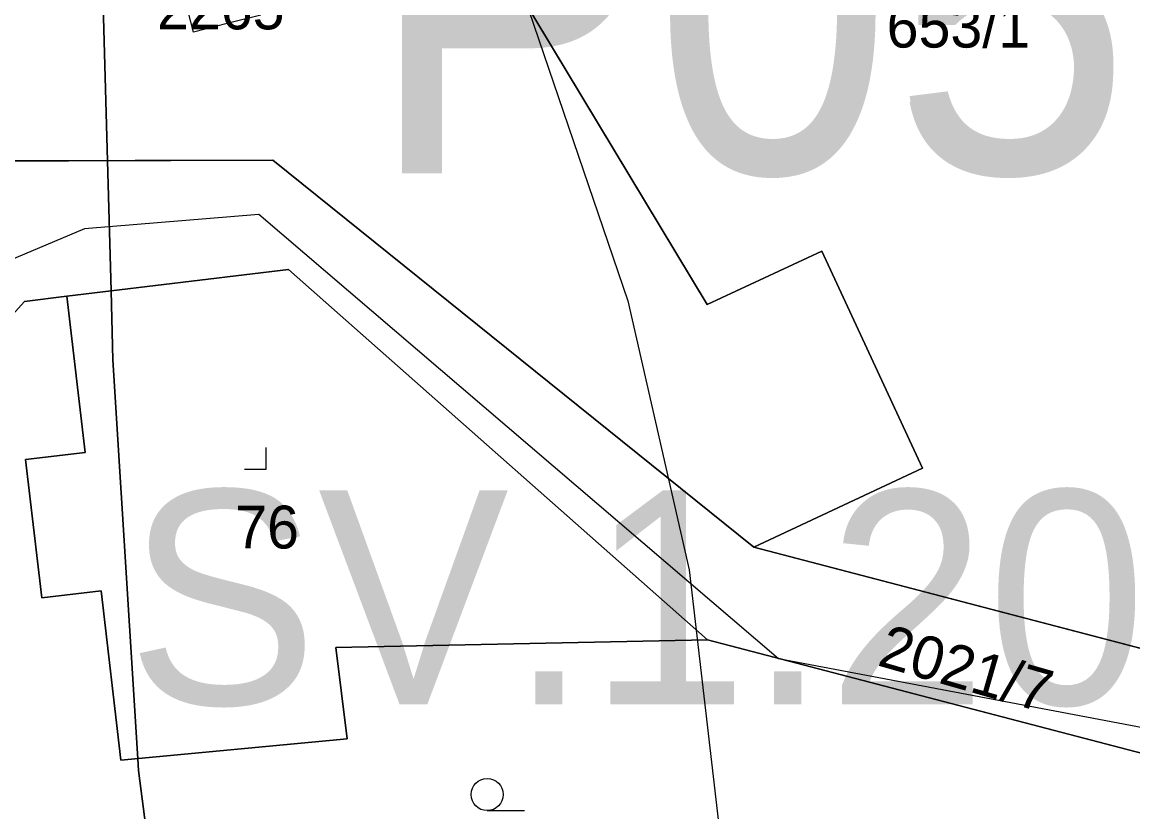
# Model space of a CAD drawing. Extents: x -706130 to -698555, y -971544 to -967260.
# Drawn here: x -704361.8 to -704310, y -969398.1 to -969361.3 of the extents above; entities that cross this region are included whole.
import ezdxf

# ---------------------------------------------------------------- set-up
doc = ezdxf.new("R2010")
doc.units = 0
for name, color, linetype in [('_Doplněk budov pro zastavěnost', 7, 'Continuous'), ('BPEJ hranice S', 7, 'Continuous'), ('BPEJ I-II trida ochrany S', 7, 'Continuous'), ('Docházková izochrona - BUS S', 7, 'Continuous'), ('Docházková izochrona - VLAK N', 7, 'Continuous'), ('KN_Hranice_parcel', 7, 'Continuous'), ('KN_Parcelni cisla', 7, 'Continuous'), ('KN_Polygon parcely', 7, 'Continuous'), ('KN_POZEMKY_13_ZASTAVENA PLOCHA', 7, 'Continuous'), ('KN_POZEMKY_14_OSTATNI PLOCHA', 7, 'Continuous'), ('KN_POZEMKY_5_ZAHRADA', 7, 'Continuous'), ('KN_POZEMKY_7_TTP', 7, 'Continuous'), ('KN_VYUZITI_13_zastavena plocha_zboreniste', 7, 'Continuous'), ('KN_VYUZITI_17_ostatni plocha_ostatni komunikace', 7, 'Continuous'), ('KN_VYUZITI_26_ostatni plocha_jina plocha', 7, 'Continuous'), ('KN_Značky kultur', 7, 'Continuous'), ('Plochy zmen_plochy prestavby popis', 7, 'Continuous'), ('Regulační kódy zastavitelne a přestavby N', 7, 'Continuous'), ('Vodovodní řady - rozváděcí S', 7, 'Continuous'), ('VÝŠKOPIS_vrstevnice zesílená', 7, 'Continuous'), ('Zábory hodnocené - plochy popis', 7, 'Continuous')]:
    doc.layers.add(name, color=color, linetype=linetype)

msp = doc.modelspace()

# ---------------------------------------------------------------- linework, layer by layer
at = {"layer": '_Doplněk budov pro zastavěnost'}
for p, q in [((-704353.83, -969361.72), (-704354.203, -969360.28)), ((-704350.69, -969360.92), (-704352.26, -969361.32)), ((-704352.26, -969361.32), (-704353.83, -969361.72))]:
    msp.add_line(p, q, dxfattribs=at)
at = {"layer": 'BPEJ hranice S'}
for points in [[(-704358.292, -969351.519), (-704357.844, -969367.721), (-704357.676, -969373.795), (-704357.586, -969377.014), (-704356.422, -969395.644), (-704356.387, -969396.199), (-704354.367, -969411.828), (-704353.391, -969419.381), (-704352.973, -969425.59), (-704352.924, -969426.324), (-704352.402, -969434.07), (-704351.932, -969441.053), (-704350.98, -969455.192), (-704350.806, -969457.763), (-704350.773, -969458.198), (-704350.173, -969465.998), (-704363.605, -969465.354)], [(-704350.173, -969465.998), (-704350.773, -969458.198), (-704350.806, -969457.763), (-704350.98, -969455.192), (-704351.932, -969441.053), (-704352.402, -969434.07), (-704352.924, -969426.324), (-704352.973, -969425.59), (-704353.391, -969419.381), (-704354.367, -969411.828), (-704356.387, -969396.199), (-704356.422, -969395.644), (-704357.586, -969377.014), (-704357.676, -969373.795), (-704357.844, -969367.721), (-704358.292, -969351.519)]]:
    msp.add_lwpolyline(points, dxfattribs=at)
at = {"layer": 'BPEJ I-II trida ochrany S'}
for p, q in [((-704340.14, -969357.35), (-704329.86, -969374.44)), ((-704329.86, -969374.44), (-704324.51, -969371.95)), ((-704324.51, -969371.95), (-704319.8, -969382.08)), ((-704361.71, -969374.3), (-704365.56, -969378.54)), ((-704359.73, -969374.04), (-704361.71, -969374.3)), ((-704358.88, -969381.35), (-704359.73, -969374.04)), ((-704361.66, -969381.67), (-704358.88, -969381.35)), ((-704360.91, -969388.13), (-704361.66, -969381.67)), ((-704319.8, -969382.08), (-704327.68, -969385.77)), ((-704327.68, -969385.77), (-704301.64, -969392.59)), ((-704358.13, -969387.81), (-704360.91, -969388.13)), ((-704357.21, -969395.72), (-704358.13, -969387.81)), ((-704329.84, -969390.1), (-704347.19, -969390.46)), ((-704347.19, -969390.46), (-704346.66, -969394.71)), ((-704303.35, -969397.02), (-704329.84, -969390.1)), ((-704346.66, -969394.71), (-704356.422, -969395.645)), ((-704356.422, -969395.645), (-704357.21, -969395.72))]:
    msp.add_line(p, q, dxfattribs=at)
at = {"layer": 'Docházková izochrona - BUS S'}
msp.add_arc((-704475.99, -969462.395), 400, 57.53029, 230.24409, dxfattribs=at)
at = {"layer": 'Docházková izochrona - VLAK N'}
msp.add_circle((-704165.451, -969778.767), 800, dxfattribs=at)
at = {"layer": 'KN_Hranice_parcel'}
msp.add_line((-704327.68, -969385.77), (-704301.64, -969392.59), dxfattribs=at)
for points in [[(-704364.43, -969367.74), (-704364.77, -969364.38), (-704367, -969356.62), (-704359.7, -969354.52), (-704360.39, -969352.12), (-704356.06, -969350.88), (-704355.4, -969353.18), (-704342.61, -969349.27), (-704340.14, -969357.35), (-704329.86, -969374.44), (-704324.51, -969371.95), (-704319.8, -969382.08), (-704327.68, -969385.77)], [(-704364.43, -969367.74), (-704350.13, -969367.7), (-704327.68, -969385.77)], [(-704329.84, -969390.1), (-704349.39, -969372.81), (-704359.73, -969374.04)], [(-704359.73, -969374.04), (-704361.71, -969374.3), (-704365.56, -969378.54), (-704370.07, -969386.56)], [(-704359.73, -969374.04), (-704358.88, -969381.35), (-704361.66, -969381.67), (-704360.91, -969388.13), (-704358.13, -969387.81), (-704357.21, -969395.72), (-704346.66, -969394.71), (-704347.19, -969390.46), (-704329.84, -969390.1)], [(-704297.74, -969396.87), (-704303.35, -969397.02), (-704329.84, -969390.1)]]:
    msp.add_lwpolyline(points, dxfattribs=at)
at = {"layer": 'KN_Polygon parcely'}
for points in [[(-704372.13, -969352.82), (-704373.18, -969349.11), (-704373.86, -969349.31), (-704371.23, -969374.06), (-704364.43, -969367.74), (-704364.77, -969364.38), (-704367, -969356.62), (-704359.7, -969354.52), (-704360.39, -969352.12), (-704356.06, -969350.88), (-704355.4, -969353.18), (-704342.61, -969349.27), (-704340.14, -969357.35), (-704329.86, -969374.44), (-704324.51, -969371.95), (-704319.8, -969382.08), (-704327.68, -969385.77), (-704301.64, -969392.59), (-704304.03, -969363.7), (-704308.41, -969329.96), (-704348.47, -969341.8), (-704347.38, -969345.09), (-704354.66, -969347.51)], [(-704364.43, -969367.74), (-704350.13, -969367.7), (-704327.68, -969385.77), (-704319.8, -969382.08), (-704324.51, -969371.95), (-704329.86, -969374.44), (-704340.14, -969357.35), (-704342.61, -969349.27), (-704355.4, -969353.18), (-704356.06, -969350.88), (-704360.39, -969352.12), (-704359.7, -969354.52), (-704367, -969356.62), (-704364.77, -969364.38)], [(-704359.73, -969374.04), (-704349.39, -969372.81), (-704329.84, -969390.1), (-704303.35, -969397.02), (-704297.74, -969396.87), (-704301.64, -969392.59), (-704327.68, -969385.77), (-704350.13, -969367.7), (-704364.43, -969367.74), (-704371.23, -969374.06), (-704370.07, -969386.56), (-704365.56, -969378.54), (-704361.71, -969374.3)], [(-704329.84, -969390.1), (-704349.39, -969372.81), (-704359.73, -969374.04), (-704358.88, -969381.35), (-704361.66, -969381.67), (-704360.91, -969388.13), (-704358.13, -969387.81), (-704357.21, -969395.72), (-704346.66, -969394.71), (-704347.19, -969390.46)]]:
    msp.add_lwpolyline(points, close=True, dxfattribs=at)
msp.add_lwpolyline([(-704368.22, -969400.7), (-704361.82, -969428.25), (-704361.35, -969430.28), (-704352.02, -969425.9), (-704358.8, -969423.7), (-704355.68, -969412.04), (-704333.99, -969408.55), (-704332.76, -969414.31), (-704321.35, -969407.61), (-704294.03, -969400.94), (-704297.74, -969396.87), (-704303.35, -969397.02), (-704329.84, -969390.1), (-704347.19, -969390.46), (-704346.66, -969394.71), (-704357.21, -969395.72), (-704358.13, -969387.81), (-704360.91, -969388.13), (-704361.66, -969381.67), (-704358.88, -969381.35), (-704359.73, -969374.04), (-704361.71, -969374.3), (-704365.56, -969378.54)], dxfattribs=at)
at = {"layer": 'KN_POZEMKY_13_ZASTAVENA PLOCHA'}
for p, q in [((-704359.73, -969374.04), (-704349.39, -969372.81)), ((-704349.39, -969372.81), (-704329.84, -969390.1)), ((-704358.88, -969381.35), (-704359.73, -969374.04)), ((-704361.66, -969381.67), (-704358.88, -969381.35)), ((-704360.91, -969388.13), (-704361.66, -969381.67)), ((-704358.13, -969387.81), (-704360.91, -969388.13)), ((-704357.21, -969395.72), (-704358.13, -969387.81)), ((-704329.84, -969390.1), (-704347.19, -969390.46)), ((-704347.19, -969390.46), (-704346.66, -969394.71)), ((-704346.66, -969394.71), (-704357.21, -969395.72))]:
    msp.add_line(p, q, dxfattribs=at)
at = {"layer": 'KN_POZEMKY_14_OSTATNI PLOCHA'}
for p, q in [((-704340.14, -969357.35), (-704329.86, -969374.44)), ((-704350.13, -969367.7), (-704364.43, -969367.74)), ((-704364.43, -969367.74), (-704350.13, -969367.7)), ((-704327.68, -969385.77), (-704350.13, -969367.7)), ((-704350.13, -969367.7), (-704327.68, -969385.77)), ((-704329.86, -969374.44), (-704324.51, -969371.95)), ((-704324.51, -969371.95), (-704319.8, -969382.08)), ((-704349.39, -969372.81), (-704359.73, -969374.04)), ((-704329.84, -969390.1), (-704349.39, -969372.81)), ((-704361.71, -969374.3), (-704365.56, -969378.54)), ((-704359.73, -969374.04), (-704361.71, -969374.3)), ((-704319.8, -969382.08), (-704327.68, -969385.77)), ((-704327.68, -969385.77), (-704301.64, -969392.59)), ((-704303.35, -969397.02), (-704329.84, -969390.1))]:
    msp.add_line(p, q, dxfattribs=at)
at = {"layer": 'KN_POZEMKY_5_ZAHRADA'}
for p, q in [((-704365.56, -969378.54), (-704361.71, -969374.3)), ((-704361.71, -969374.3), (-704359.73, -969374.04)), ((-704359.73, -969374.04), (-704358.88, -969381.35)), ((-704358.88, -969381.35), (-704361.66, -969381.67)), ((-704361.66, -969381.67), (-704360.91, -969388.13)), ((-704360.91, -969388.13), (-704358.13, -969387.81)), ((-704358.13, -969387.81), (-704357.21, -969395.72)), ((-704347.19, -969390.46), (-704329.84, -969390.1)), ((-704346.66, -969394.71), (-704347.19, -969390.46)), ((-704329.84, -969390.1), (-704303.35, -969397.02)), ((-704357.21, -969395.72), (-704346.66, -969394.71))]:
    msp.add_line(p, q, dxfattribs=at)
at = {"layer": 'KN_POZEMKY_7_TTP'}
for p, q in [((-704329.86, -969374.44), (-704340.14, -969357.35)), ((-704324.51, -969371.95), (-704329.86, -969374.44)), ((-704319.8, -969382.08), (-704324.51, -969371.95)), ((-704327.68, -969385.77), (-704319.8, -969382.08)), ((-704301.64, -969392.59), (-704327.68, -969385.77))]:
    msp.add_line(p, q, dxfattribs=at)
at = {"layer": 'KN_VYUZITI_13_zastavena plocha_zboreniste'}
for p, q in [((-704359.73, -969374.04), (-704349.39, -969372.81)), ((-704349.39, -969372.81), (-704329.84, -969390.1)), ((-704358.88, -969381.35), (-704359.73, -969374.04)), ((-704361.66, -969381.67), (-704358.88, -969381.35)), ((-704360.91, -969388.13), (-704361.66, -969381.67)), ((-704358.13, -969387.81), (-704360.91, -969388.13)), ((-704357.21, -969395.72), (-704358.13, -969387.81)), ((-704329.84, -969390.1), (-704347.19, -969390.46)), ((-704347.19, -969390.46), (-704346.66, -969394.71)), ((-704346.66, -969394.71), (-704357.21, -969395.72))]:
    msp.add_line(p, q, dxfattribs=at)
at = {"layer": 'KN_VYUZITI_17_ostatni plocha_ostatni komunikace'}
for p, q in [((-704364.43, -969367.74), (-704350.13, -969367.7)), ((-704350.13, -969367.7), (-704327.68, -969385.77)), ((-704349.39, -969372.81), (-704359.73, -969374.04)), ((-704329.84, -969390.1), (-704349.39, -969372.81)), ((-704361.71, -969374.3), (-704365.56, -969378.54)), ((-704359.73, -969374.04), (-704361.71, -969374.3)), ((-704327.68, -969385.77), (-704301.64, -969392.59)), ((-704303.35, -969397.02), (-704329.84, -969390.1))]:
    msp.add_line(p, q, dxfattribs=at)
at = {"layer": 'KN_VYUZITI_26_ostatni plocha_jina plocha'}
for p, q in [((-704340.14, -969357.35), (-704329.86, -969374.44)), ((-704350.13, -969367.7), (-704364.43, -969367.74)), ((-704327.68, -969385.77), (-704350.13, -969367.7)), ((-704329.86, -969374.44), (-704324.51, -969371.95)), ((-704324.51, -969371.95), (-704319.8, -969382.08)), ((-704319.8, -969382.08), (-704327.68, -969385.77))]:
    msp.add_line(p, q, dxfattribs=at)
at = {"layer": 'KN_Značky kultur'}
for p, q in [((-704350.44, -969382.12), (-704350.44, -969381.12)), ((-704351.441, -969382.12), (-704350.44, -969382.12)), ((-704340.123, -969398.07), (-704338.373, -969398.07))]:
    msp.add_line(p, q, dxfattribs=at)
msp.add_circle((-704340.123, -969397.32), 0.75, dxfattribs=at)
at = {"layer": 'Vodovodní řady - rozváděcí S'}
msp.add_lwpolyline([(-704286.402, -969396.603), (-704286.977, -969396.617), (-704295.729, -969396.823), (-704326.528, -969390.979), (-704350.776, -969370.237), (-704358.912, -969370.907), (-704365.64, -969373.731), (-704371.813, -969387.482), (-704381.057, -969399.697), (-704391.275, -969402.645), (-704399.204, -969404.932)], dxfattribs=at)
at = {"layer": 'VÝŠKOPIS_vrstevnice zesílená'}
msp.add_lwpolyline([(-704259.524, -969205.203), (-704273.694, -969210.065), (-704292.481, -969213.756), (-704314.152, -969215.993), (-704336.394, -969216.206), (-704350.559, -969219.624), (-704357.806, -969227.109), (-704362.799, -969245.86), (-704369.077, -969263.837), (-704370.218, -969269.829), (-704370.504, -969275.821), (-704368.363, -969287.805), (-704365.795, -969293.798), (-704358.662, -969305.782), (-704350.672, -969324.044), (-704333.552, -969374.264), (-704330.698, -969386.819), (-704327.845, -969411.358), (-704324.278, -969423.343), (-704321.71, -969429.335), (-704310.296, -969447.311), (-704304.826, -969457.628), (-704299.454, -969483.264)], dxfattribs=at)

# ---------------------------------------------------------------- texts
at = {"layer": 'KN_Parcelni cisla'}
for s, p in [('2265', (-704355.53, -969361.59)), ('653/1', (-704321.48, -969362.44)), ('76', (-704351.88, -969385.83))]:
    msp.add_text(s, height=2, dxfattribs=at).set_placement(p)
msp.add_text('2021/7', height=2, rotation=344, dxfattribs=at).set_placement((-704321.969, -969391.272))
at = {"layer": 'Plochy zmen_plochy prestavby popis'}
msp.add_text('P05', height=15, dxfattribs=at).set_placement((-704345.749, -969368.319))
at = {"layer": 'Regulační kódy zastavitelne a přestavby N'}
msp.add_text('SV.1.20.60', height=10, dxfattribs=at).set_placement((-704356.942, -969393.114))
at = {"layer": 'Zábory hodnocené - plochy popis'}
msp.add_text('P05', height=15, dxfattribs=at).set_placement((-704345.749, -969368.059))

doc.saveas('drawing.dxf')
